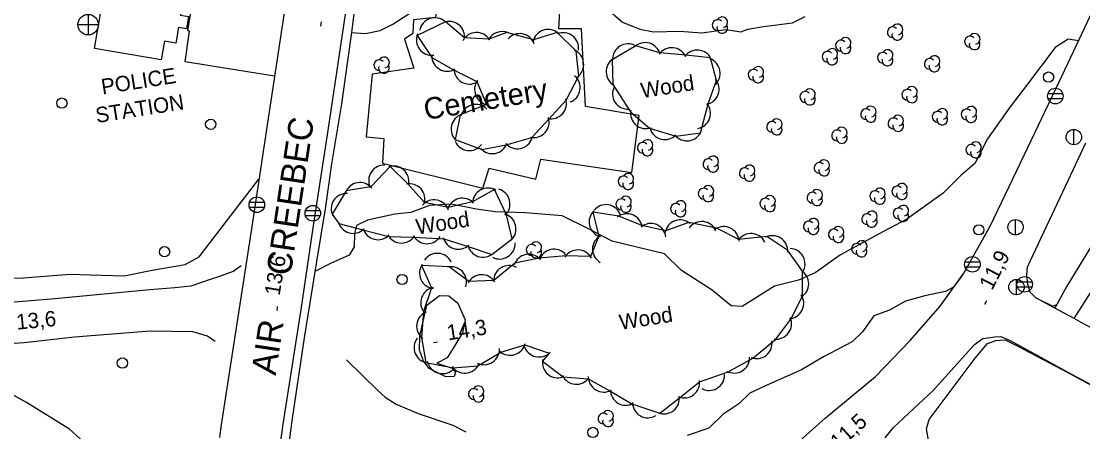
# Model space of a CAD drawing. Extents: x 646142 to 649934, y 5874075 to 5876351.
# Drawn here: x 646580.4 to 646787.3, y 5874852.4 to 5874932.5 of the extents above; entities that cross this region are included whole.
import ezdxf

# ---------------------------------------------------------------- set-up
doc = ezdxf.new("R2010")
doc.units = 0
for name, color, linetype in [('Niveau 15', 7, 'Continuous'), ('Niveau 19', 7, 'Continuous'), ('Niveau 2', 7, 'Continuous'), ('Niveau 21', 7, 'Continuous'), ('Niveau 22', 7, 'Continuous'), ('Niveau 3', 7, 'Continuous'), ('Niveau 31', 7, 'Continuous'), ('Niveau 34', 7, 'Continuous'), ('Niveau 36', 7, 'Continuous'), ('Niveau 4', 7, 'Continuous'), ('Niveau 41', 7, 'Continuous'), ('Niveau 44', 7, 'Continuous'), ('Niveau 52', 7, 'Continuous')]:
    doc.layers.add(name, color=color, linetype=linetype)

msp = doc.modelspace()

# ---------------------------------------------------------------- linework, layer by layer
at = {"layer": 'Niveau 19'}
msp.add_lwpolyline([(646785.65, 5874874.46), (646789.56, 5874880.61), (646794.19, 5874888.1), (646790.15, 5874890.48), (646784.2, 5874880.78), (646781.88, 5874876.52)], dxfattribs=at)
at = {"layer": 'Niveau 2'}
for points in [[(646694.15, 5874935.25), (646697.6, 5874932.25), (646700.96, 5874930.94), (646703.63, 5874930.39), (646708.73, 5874930.55), (646713.06, 5874930.18), (646717.77, 5874930.84), (646720.66, 5874930.42), (646722.01, 5874930.93), (646725.1, 5874931.46), (646730.74, 5874932.13), (646733.2, 5874933.37)], [(646786.52, 5874928.66), (646784.45, 5874928.96), (646781.91, 5874927.36), (646776.57, 5874920.17), (646773, 5874915.52), (646768.73, 5874909.53), (646766.27, 5874904.72), (646763.56, 5874902.35), (646760.12, 5874898.93), (646753.04, 5874893.83), (646748.46, 5874891.43), (646745.23, 5874889.72), (646740.11, 5874886.87), (646735.16, 5874883.39), (646731.9, 5874881.96), (646727.23, 5874880.78), (646720.92, 5874876.85), (646718.75, 5874876.97), (646715.07, 5874880.01), (646709.1, 5874883.81), (646705.81, 5874887.06), (646700.4, 5874888.39), (646695.58, 5874889.59), (646690.96, 5874891.98), (646685.86, 5874894.5), (646678.7, 5874895.11), (646672.8, 5874895.3), (646669.14, 5874895.83), (646664.22, 5874896.79), (646659.99, 5874896.52), (646656.32, 5874895.13), (646653.19, 5874894.83), (646647.87, 5874893.65), (646645.74, 5874892.61), (646645.34, 5874891.06), (646645.26, 5874888.48), (646644.29, 5874886.83), (646640.7, 5874885.2), (646637.9, 5874883.76), (646637.62, 5874883.75)], [(646572, 5874882.24), (646580.83, 5874882.42), (646589.93, 5874883.13), (646593.8, 5874883.02), (646600.47, 5874882.78), (646605.92, 5874883.9), (646612.37, 5874884.99), (646615.04, 5874886.48), (646626.7, 5874901.64)], [(646763.68, 5874882.67), (646762.14, 5874880.61), (646760.58, 5874879.73), (646756.52, 5874878.88), (646752.76, 5874877.83), (646749.64, 5874876.12), (646746.58, 5874875.01), (646744.39, 5874871.91), (646742.34, 5874869.94), (646736.75, 5874866.99), (646732.47, 5874864.49), (646725.61, 5874861.44), (646722.41, 5874859.9), (646720.25, 5874857.81), (646717.16, 5874855.75), (646714.4, 5874853.08), (646710.21, 5874851.64)], [(646664.94, 5874869.24), (646663.39, 5874866.78), (646661.38, 5874865.75), (646664.37, 5874864.81), (646665.02, 5874864.04), (646664.8, 5874863.15), (646663.17, 5874863.08), (646659.89, 5874864.75), (646658.77, 5874866.24), (646658.02, 5874868.29), (646658.09, 5874871.04), (646659.46, 5874877.05), (646661.92, 5874878.99), (646663.73, 5874878.9), (646665.48, 5874877.46), (646666.91, 5874874.24), (646666.37, 5874871.69), (646664.94, 5874869.24)], [(646778.2, 5874878.54), (646781.5, 5874876.91), (646782.27, 5874877.24)], [(646757.32, 5874850.35), (646756.87, 5874852.95), (646757.36, 5874854.8), (646761.09, 5874859.71), (646766.33, 5874866.73), (646768.78, 5874869.61), (646770.36, 5874870.2), (646772.22, 5874870.29), (646774.52, 5874869.12), (646784.57, 5874863.88), (646792.67, 5874859.49)]]:
    msp.add_lwpolyline(points, dxfattribs=at)
at = {"layer": 'Niveau 21'}
for points in [[(646666.76, 5875073.84), (646664.76, 5875065.88), (646662.53, 5875056.4), (646661.28, 5875048.67), (646658.88, 5875033.5), (646656.32, 5875016.76), (646654.08, 5875001.03), (646651.13, 5874981.97), (646648.69, 5874966.3), (646646.48, 5874952.16), (646643.99, 5874936.91), (646640, 5874910.28), (646637.43, 5874893.45), (646634.9, 5874876.22), (646631.36, 5874853.87), (646630.32, 5874846.31)], [(646727.87, 5874846.79), (646737.1, 5874855.01), (646746.93, 5874863.14), (646753.69, 5874870.22), (646759.55, 5874876.88), (646764.14, 5874883.32), (646769.32, 5874892.61), (646775.87, 5874906.32), (646782.71, 5874920.63), (646788.85, 5874933.59), (646794.41, 5874945.11), (646796.18, 5874950.37), (646796.64, 5874953.21), (646796.71, 5874957.99), (646796.12, 5874975.09), (646796.15, 5874990.12), (646795.8, 5875006.99), (646795.52, 5875021.64), (646795.17, 5875035.7), (646794.9, 5875046.04), (646794.61, 5875062.2), (646794.3, 5875075.79)], [(646654.14, 5875073.04), (646653.43, 5875071.52), (646649.87, 5875054.63), (646648.82, 5875046.29), (646647.21, 5875035.13), (646642.42, 5875004.35), (646640.75, 5874992.79), (646638.11, 5874974.93), (646635.37, 5874957.92), (646632.67, 5874941.05), (646628.69, 5874914.81), (646625.11, 5874891.13), (646620.83, 5874863.45), (646619.85, 5874857.12), (646619.38, 5874853.76), (646619.06, 5874851.3)], [(646644.74, 5874930.25), (646647.47, 5874930.06), (646650.33, 5874930.63), (646652.79, 5874931.87), (646658.54, 5874935.58)], [(646796.73, 5874868.47), (646786.98, 5874873.73), (646785.65, 5874874.46), (646781.88, 5874876.52), (646778.2, 5874878.54), (646777.06, 5874879.62), (646776.59, 5874881.1), (646776.43, 5874883.08), (646776.54, 5874884.49), (646777.13, 5874885.82), (646783.97, 5874900.26), (646787.93, 5874908.75)], [(646623.25, 5874884.74), (646621.71, 5874883.67), (646618.66, 5874882.52), (646617.4, 5874882.18), (646613.42, 5874880.81), (646610.3, 5874880.45), (646605.43, 5874880.08), (646586.19, 5874878.23), (646574.24, 5874877.3), (646569.27, 5874876.68), (646564.06, 5874876.04), (646539.8, 5874874.15), (646538.17, 5874874.02), (646525.98, 5874873.07), (646512.77, 5874871.77)], [(646618.17, 5874870.01), (646616.7, 5874871.02), (646613.83, 5874871.85), (646605.52, 5874872.02), (646590.79, 5874870.87), (646580.95, 5874869.75), (646566.32, 5874868.73)], [(646748.83, 5874851.21), (646750.41, 5874853.21), (646758.2, 5874860.49), (646766.21, 5874869.42), (646767.86, 5874870.6), (646770.17, 5874870.89), (646771.32, 5874870.99), (646773.14, 5874870.19), (646785.1, 5874863.64), (646793.63, 5874859.05), (646807.67, 5874851.14)]]:
    msp.add_lwpolyline(points, dxfattribs=at)
at = {"layer": 'Niveau 22'}
for points in [[(646667.76, 5875071.97), (646665.24, 5875061.76), (646663.27, 5875051.83), (646661.56, 5875041.57), (646660.51, 5875034.56), (646660.06, 5875031.58), (646659.69, 5875029.08), (646657.74, 5875016.12), (646655.98, 5875003.64), (646654.52, 5874994.56), (646652.67, 5874981.84), (646650.85, 5874970.05), (646648.02, 5874952.23), (646647.17, 5874945.63), (646645.23, 5874933.93), (646644.74, 5874930.25), (646644.01, 5874924.74), (646642.84, 5874916.36), (646640.89, 5874904.65), (646639.63, 5874895.9), (646637.92, 5874885.6), (646635.53, 5874870.69), (646633.22, 5874854.95), (646632.26, 5874848.21)], [(646621, 5874830.27), (646614.14, 5874832.66), (646610.53, 5874835.31), (646608.5, 5874837.26), (646602.52, 5874841.82), (646595.99, 5874847.28), (646589.81, 5874852.88), (646581.43, 5874858.08), (646572.63, 5874862.89), (646567.67, 5874864.96), (646556.9, 5874868)]]:
    msp.add_lwpolyline(points, dxfattribs=at)
at = {"layer": 'Niveau 3'}
for p, q in [((646638.78, 5874931.52), (646638.91, 5874932.31)), ((646768.26, 5874877.28), (646768.63, 5874877.99)), ((646630.24, 5874876.01), (646630.36, 5874876.8)), ((646660.75, 5874869.78), (646661.54, 5874869.9))]:
    msp.add_line(p, q, dxfattribs=at)
at = {"layer": 'Niveau 31'}
msp.add_lwpolyline([(646594.67, 5874927.11), (646595.82, 5874933.92), (646590.95, 5874934.74), (646592.64, 5874944.78), (646601.16, 5874943.34), (646602.67, 5874952.33), (646611.36, 5874950.86), (646609.81, 5874941.65), (646612.72, 5874941.16), (646611.45, 5874933.67), (646613, 5874933.41), (646612.59, 5874930.99), (646611.02, 5874931.25), (646610.5, 5874928.19), (646608.3, 5874928.56), (646607.69, 5874924.92), (646594.67, 5874927.11)], dxfattribs=at)
at = {"layer": 'Niveau 34'}
for p, q in [((646593.41, 5874933.77), (646593.41, 5874929.77)), ((646595.41, 5874931.77), (646591.41, 5874931.77))]:
    msp.add_line(p, q, dxfattribs=at)
msp.add_circle((646593.42, 5874931.78), 2, dxfattribs=at)
at = {"layer": 'Niveau 36'}
for p, q in [((646783.41, 5874918.31), (646780.53, 5874918.31)), ((646780.53, 5874917.39), (646783.41, 5874917.39)), ((646785.59, 5874908.35), (646785.59, 5874911.35)), ((646627.75, 5874897.12), (646624.87, 5874897.12)), ((646624.87, 5874896.2), (646627.75, 5874896.2)), ((646638.66, 5874895.47), (646635.78, 5874895.47)), ((646635.78, 5874894.55), (646638.66, 5874894.55)), ((646774.23, 5874890.76), (646774.23, 5874893.76)), ((646767.24, 5874885.49), (646764.36, 5874885.49)), ((646764.36, 5874884.57), (646767.24, 5874884.57)), ((646774.41, 5874879.1), (646774.41, 5874882.1)), ((646777.43, 5874881.59), (646774.55, 5874881.59)), ((646774.55, 5874880.67), (646777.43, 5874880.67))]:
    msp.add_line(p, q, dxfattribs=at)
for centre, radius in [((646780.66, 5874921.57), 1), ((646781.97, 5874917.86), 1.52), ((646588.31, 5874916.49), 1), ((646617.31, 5874912.35), 1), ((646785.58, 5874909.86), 1.5), ((646626.31, 5874896.67), 1.52), ((646637.22, 5874895.01), 1.52), ((646774.22, 5874892.27), 1.5), ((646767.05, 5874891.77), 1), ((646608.32, 5874887.51), 1), ((646765.8, 5874885.04), 1.52), ((646654.62, 5874882.09), 1), ((646774.4, 5874880.61), 1.5), ((646775.99, 5874881.14), 1.52), ((646600.1, 5874865.79), 1), ((646691.82, 5874852.26), 1)]:
    msp.add_circle(centre, radius, dxfattribs=at)
at = {"layer": 'Niveau 4'}
msp.add_lwpolyline([(646643.81, 5874866.42), (646649.95, 5874860.36), (646651.3, 5874859.14), (646653.49, 5874857.77), (646657.77, 5874855.94), (646664.54, 5874853.69), (646667.08, 5874852.4)], dxfattribs=at)
at = {"layer": 'Niveau 41'}
msp.add_lwpolyline([(646648.82, 5874922.16), (646647.61, 5874909.9), (646651.04, 5874909.58), (646650.78, 5874904.8), (646670.34, 5874899.89), (646671.57, 5874903.81), (646680.73, 5874901.67), (646681.68, 5874905.56), (646699.43, 5874902.98), (646700.86, 5874914.1), (646690.39, 5874915.8), (646689.63, 5874930.96), (646685.17, 5874930.97), (646686.24, 5874949.03), (646675.96, 5874949.1), (646675.15, 5874939.41), (646661.32, 5874935.42), (646661.17, 5874933.17), (646656.85, 5874932.71), (646656.75, 5874930.08), (646655.12, 5874928.93), (646656.89, 5874923.29), (646648.82, 5874922.16), (646648.82, 5874922.16)], dxfattribs=at)
at = {"layer": 'Niveau 44'}
for points in [[(646657.54, 5874929.69), (646660.44, 5874925.4), (646664.63, 5874922.96), (646669.17, 5874920.68), (646671.08, 5874916.21), (646665.93, 5874914.17), (646664.97, 5874909.41), (646670.17, 5874907.43), (646674.94, 5874908.37), (646679.94, 5874909.78), (646683.22, 5874913.36), (646686.61, 5874917.04), (646689.06, 5874921.82), (646688.53, 5874926.64), (646684.88, 5874930.27), (646680.25, 5874928.82), (646675.04, 5874930.29), (646671.52, 5874928.93), (646666.8, 5874929.23), (646663.06, 5874932.33), (646657.54, 5874929.69)], [(646695.55, 5874924.96), (646695.72, 5874920.11), (646699.18, 5874914.76), (646702.85, 5874911.58), (646708.01, 5874910.06), (646712.82, 5874910.71), (646714.27, 5874916.33), (646715.9, 5874920.91), (646714.75, 5874925.35), (646709.92, 5874925.81), (646704.85, 5874926.31), (646700.18, 5874927.65), (646695.55, 5874924.96)], [(646642.29, 5874892.99), (646646.99, 5874891.78), (646652.03, 5874890.5), (646656.88, 5874890.37), (646662.74, 5874889.99), (646667.51, 5874888.54), (646672.11, 5874886.98), (646676.11, 5874890), (646674.97, 5874894.72), (646672.63, 5874899.66), (646668.34, 5874897.22), (646663.62, 5874896.1), (646659.02, 5874897.12), (646655.77, 5874900.72), (646652.28, 5874904.15), (646648.54, 5874900.13), (646643.74, 5874899.35), (646641, 5874894.8), (646642.29, 5874892.99)], [(646681.97, 5874866.15), (646686.03, 5874863.1), (646690.87, 5874862.69), (646695.24, 5874860.29), (646699.42, 5874857.81), (646704.88, 5874855.99), (646708.69, 5874859), (646712.61, 5874862.1), (646718.22, 5874864.07), (646723, 5874866.75), (646727.5, 5874870.45), (646730.41, 5874874.34), (646732.67, 5874878.82), (646732.67, 5874883.68), (646729.8, 5874887.75), (646725.76, 5874890.45), (646720.28, 5874889.88), (646715.95, 5874892.07), (646710.55, 5874893.18), (646705.97, 5874891.58), (646701.36, 5874892.62), (646696.86, 5874894.45), (646691.78, 5874895.24), (646692.97, 5874890.53), (646691.37, 5874886.54), (646686.52, 5874886.68), (646681.36, 5874886.22), (646676.61, 5874885.26), (646672.51, 5874881.88), (646667.66, 5874881.68), (646663.81, 5874884.56), (646658.4, 5874884.79), (646660.39, 5874880.44), (646658.78, 5874875.86), (646658.41, 5874870.78), (646659.24, 5874865.88), (646664.57, 5874864.87), (646669.41, 5874865.25), (646673.9, 5874867.9), (646678.53, 5874869.33), (646683.29, 5874867.71), (646681.97, 5874866.15)]]:
    msp.add_lwpolyline(points, dxfattribs=at)
for centre, radius, start, end in [((646661.01, 5874930.13), 3, 49.3319, 169.3099), ((646717.04, 5874932.24), 1.05, 282.2692, 149.7263), ((646663.8, 5874929.43), 3, 350.3333, 110.3112), ((646716.14, 5874931.71), 1.05, 44.1154, 269.804), ((646717.04, 5874931.19), 1.05, 166.9369, 29.6212), ((646750.27, 5874930.33), 1.05, 44.1154, 269.804), ((646751.17, 5874930.86), 1.05, 282.2692, 149.7263), ((646660.41, 5874928.83), 3, 157.4066, 277.3846), ((646669.13, 5874927.26), 3, 32.053, 152.0309), ((646674.13, 5874927.44), 3, 66.1936, 152.0309), ((646677.55, 5874927.04), 3, 19.166, 139.1439), ((646683.1, 5874927.86), 3, 47.4081, 167.386), ((646686.03, 5874927.2), 3, 352.5607, 112.5386), ((646741.08, 5874928.23), 1.05, 282.2692, 149.7263), ((646751.17, 5874929.81), 1.05, 166.9369, 29.6212), ((646765.34, 5874928.48), 1.05, 44.1154, 269.804), ((646766.24, 5874929.01), 1.05, 282.2692, 149.7263), ((646698.67, 5874925.05), 3, 61.8041, 181.7821), ((646702.03, 5874925.28), 3, 14.0108, 133.9888), ((646707.19, 5874924.3), 3, 24.591, 144.5689), ((646738.48, 5874926.06), 1.05, 282.2692, 149.7263), ((646740.18, 5874927.7), 1.05, 44.1154, 269.804), ((646741.08, 5874927.18), 1.05, 166.9369, 29.6212), ((646749.26, 5874925.85), 1.05, 282.2692, 149.7263), ((646766.24, 5874927.96), 1.05, 166.9369, 29.6212), ((646650.19, 5874923.88), 1.05, 44.1154, 269.804), ((646651.09, 5874924.41), 1.05, 282.2692, 149.7263), ((646663.42, 5874925.71), 3, 179.812, 299.79), ((646687.04, 5874924.04), 3, 306.2056, 66.1836), ((646697.4, 5874922.6), 3, 122.0432, 242.0212), ((646712.17, 5874923.83), 3, 24.591, 144.5689), ((646713.64, 5874922.31), 3, 310.9219, 70.8999), ((646737.58, 5874925.53), 1.05, 44.1154, 269.804), ((646738.48, 5874925.01), 1.05, 166.9369, 29.6212), ((646748.36, 5874925.32), 1.05, 44.1154, 269.804), ((646749.26, 5874924.8), 1.05, 166.9369, 29.6212), ((646757.49, 5874924.15), 1.05, 44.1154, 269.804), ((646758.39, 5874924.68), 1.05, 282.2692, 149.7263), ((646651.09, 5874923.36), 1.05, 166.9369, 29.6212), ((646667.74, 5874923.19), 3, 179.812, 299.79), ((646723.15, 5874922.02), 1.05, 44.1154, 269.804), ((646724.05, 5874922.55), 1.05, 282.2692, 149.7263), ((646758.39, 5874923.63), 1.05, 166.9369, 29.6212), ((646671.75, 5874919.14), 3, 143.0954, 263.0733), ((646686.35, 5874919.52), 3, 290.4195, 50.3974), ((646713.42, 5874919.21), 3, 280.4274, 40.4053), ((646724.05, 5874921.5), 1.05, 166.9369, 29.6212), ((646698.64, 5874918.3), 3, 153.0393, 273.0173), ((646733.22, 5874917.69), 1.05, 44.1154, 269.804), ((646734.12, 5874918.22), 1.05, 282.2692, 149.7263), ((646753.12, 5874918.13), 1.05, 44.1154, 269.804), ((646754.02, 5874918.66), 1.05, 282.2692, 149.7263), ((646683.67, 5874916.44), 3, 257.4182, 17.3961), ((646734.12, 5874917.17), 1.05, 166.9369, 29.6212), ((646754.02, 5874917.61), 1.05, 166.9369, 29.6212), ((646669, 5874913.23), 3, 44.6176, 164.5955), ((646702.17, 5874914.51), 3, 169.1443, 289.1222), ((646711.75, 5874914.5), 3, 280.4274, 40.4053), ((646745.07, 5874914.32), 1.05, 44.1154, 269.804), ((646745.97, 5874914.85), 1.05, 282.2692, 149.7263), ((646759.03, 5874913.83), 1.05, 44.1154, 269.804), ((646759.93, 5874914.36), 1.05, 282.2692, 149.7263), ((646764.67, 5874914.27), 1.05, 44.1154, 269.804), ((646765.57, 5874914.8), 1.05, 282.2692, 149.7263), ((646667.18, 5874911.44), 3, 108.6278, 228.6057), ((646680.28, 5874912.76), 3, 257.4182, 17.3961), ((646726.75, 5874911.85), 1.05, 44.1154, 269.804), ((646727.65, 5874912.38), 1.05, 282.2692, 149.7263), ((646745.97, 5874913.8), 1.05, 166.9369, 29.6212), ((646750.42, 5874912.54), 1.05, 44.1154, 269.804), ((646751.32, 5874912.02), 1.05, 166.9369, 29.6212), ((646751.32, 5874913.07), 1.05, 282.2692, 149.7263), ((646759.93, 5874913.31), 1.05, 166.9369, 29.6212), ((646765.57, 5874913.75), 1.05, 166.9369, 29.6212), ((646705.84, 5874912.38), 3, 195.9928, 315.9707), ((646710.18, 5874912.13), 3, 217.6497, 337.6277), ((646727.65, 5874911.33), 1.05, 166.9369, 29.6212), ((646739.43, 5874910.2), 1.05, 44.1154, 269.804), ((646740.33, 5874910.73), 1.05, 282.2692, 149.7263), ((646667.72, 5874910.23), 3, 203.1251, 323.103), ((646672.22, 5874909.63), 3, 221.1363, 341.1142), ((646677.12, 5874910.59), 3, 221.1363, 341.1142), ((646701.56, 5874907.78), 1.05, 44.1154, 269.804), ((646702.46, 5874908.31), 1.05, 282.2692, 149.7263), ((646740.33, 5874909.68), 1.05, 166.9369, 29.6212), ((646765.59, 5874907.36), 1.05, 44.1154, 269.804), ((646766.49, 5874907.89), 1.05, 282.2692, 149.7263), ((646702.46, 5874907.26), 1.05, 166.9369, 29.6212), ((646715.24, 5874905.12), 1.05, 282.2692, 149.7263), ((646766.49, 5874906.84), 1.05, 166.9369, 29.6212), ((646651.11, 5874901.39), 3, 86.557, 206.535), ((646652.95, 5874901.22), 3, 349.0328, 109.0107), ((646714.34, 5874904.59), 1.05, 44.1154, 269.804), ((646715.24, 5874904.07), 1.05, 166.9369, 29.6212), ((646722.33, 5874903.35), 1.05, 282.2692, 149.7263), ((646735.98, 5874903.85), 1.05, 44.1154, 269.804), ((646736.88, 5874904.38), 1.05, 282.2692, 149.7263), ((646697.81, 5874901.21), 1.05, 44.1154, 269.804), ((646698.71, 5874901.74), 1.05, 282.2692, 149.7263), ((646721.43, 5874902.82), 1.05, 44.1154, 269.804), ((646722.33, 5874902.3), 1.05, 166.9369, 29.6212), ((646736.88, 5874903.33), 1.05, 166.9369, 29.6212), ((646646.42, 5874898), 3, 39.2409, 159.2189), ((646656.09, 5874897.74), 3, 342.127, 102.105), ((646698.71, 5874900.69), 1.05, 166.9369, 29.6212), ((646714.32, 5874899.36), 1.05, 282.2692, 149.7263), ((646751.17, 5874899.25), 1.05, 44.1154, 269.804), ((646752.07, 5874899.78), 1.05, 282.2692, 149.7263), ((646643.8, 5874895.87), 3, 87.0208, 206.9988), ((646666.38, 5874894.95), 3, 43.3392, 163.3171), ((646671.37, 5874896.93), 3, 59.1452, 179.1231), ((646672.66, 5874896.81), 3, 313.5667, 73.5446), ((646698.26, 5874897.28), 1.05, 282.2692, 149.7263), ((646713.42, 5874898.83), 1.05, 44.1154, 269.804), ((646714.32, 5874898.31), 1.05, 166.9369, 29.6212), ((646725.44, 5874896.88), 1.05, 44.1154, 269.804), ((646726.34, 5874897.41), 1.05, 282.2692, 149.7263), ((646734.61, 5874898.05), 1.05, 44.1154, 269.804), ((646735.51, 5874897.53), 1.05, 166.9369, 29.6212), ((646735.51, 5874898.58), 1.05, 282.2692, 149.7263), ((646746.86, 5874898.33), 1.05, 44.1154, 269.804), ((646747.76, 5874897.81), 1.05, 166.9369, 29.6212), ((646747.76, 5874898.86), 1.05, 282.2692, 149.7263), ((646752.07, 5874898.73), 1.05, 166.9369, 29.6212), ((646660.87, 5874894.63), 3, 19.1863, 139.1642), ((646694.36, 5874893.69), 3, 20.1955, 140.1735), ((646697.36, 5874896.75), 1.05, 44.1154, 269.804), ((646698.26, 5874896.23), 1.05, 166.9369, 29.6212), ((646708.02, 5874895.87), 1.05, 44.1154, 269.804), ((646708.92, 5874895.35), 1.05, 166.9369, 29.6212), ((646708.92, 5874896.4), 1.05, 282.2692, 149.7263), ((646726.34, 5874896.36), 1.05, 166.9369, 29.6212), ((646751.42, 5874894.97), 1.05, 44.1154, 269.804), ((646752.32, 5874895.5), 1.05, 282.2692, 149.7263), ((646673.83, 5874891.95), 3, 313.5667, 73.5446), ((646694.09, 5874893.32), 3, 134.1665, 254.1444), ((646698.45, 5874891.9), 3, 7.8822, 127.8601), ((646734.82, 5874892.95), 1.05, 282.2692, 149.7263), ((646745.28, 5874893.85), 1.05, 44.1154, 269.804), ((646746.18, 5874893.33), 1.05, 166.9369, 29.6212), ((646746.18, 5874894.38), 1.05, 282.2692, 149.7263), ((646752.32, 5874894.45), 1.05, 166.9369, 29.6212), ((646645.08, 5874894.09), 3, 195.5002, 315.4781), ((646649.92, 5874892.84), 3, 195.5002, 315.4781), ((646703.08, 5874890.01), 3, 7.8822, 127.8601), ((646708.84, 5874890.71), 3, 49.2113, 169.1892), ((646713.02, 5874890.39), 3, 23.1318, 143.1097), ((646717.32, 5874889.4), 3, 3.1908, 123.1688), ((646733.92, 5874892.42), 1.05, 44.1154, 269.804), ((646734.82, 5874891.9), 1.05, 166.9369, 29.6212), ((646738.79, 5874890.85), 1.05, 44.1154, 269.804), ((646739.69, 5874891.38), 1.05, 282.2692, 149.7263), ((646654.5, 5874892.2), 3, 208.4793, 328.4573), ((646659.5, 5874892.06), 3, 208.4793, 328.4573), ((646665.57, 5874890.98), 3, 193.3226, 313.3005), ((646694.75, 5874888.03), 3, 119.9917, 239.9697), ((646722.66, 5874888.06), 3, 26.0547, 146.0327), ((646726.8, 5874887.64), 3, 356.2413, 116.2192), ((646739.69, 5874890.33), 1.05, 166.9369, 29.6212), ((646744.21, 5874888.59), 1.05, 282.2692, 149.7263), ((646670.38, 5874889.43), 3, 191.2512, 311.2291), ((646673.65, 5874889.08), 3, 242.676, 2.654), ((646679.87, 5874887.85), 1.05, 44.1154, 269.804), ((646680.77, 5874887.33), 1.05, 166.9369, 29.6212), ((646680.77, 5874888.38), 1.05, 282.2692, 149.7263), ((646684.24, 5874885), 3, 41.4784, 161.4563), ((646688.89, 5874884.85), 3, 28.3399, 148.3179), ((646730.18, 5874885.13), 3, 328.1746, 88.1525), ((646743.31, 5874888.06), 1.05, 44.1154, 269.804), ((646744.21, 5874887.54), 1.05, 166.9369, 29.6212), ((646661.5, 5874884.19), 3, 26.3228, 146.3008), ((646679.34, 5874884.01), 3, 41.4784, 161.4563), ((646661.02, 5874883.32), 3, 144.7928, 264.7708), ((646664.17, 5874881.58), 3, 342.7144, 102.6924), ((646675.46, 5874881.81), 3, 61.1623, 181.1402), ((646730.91, 5874881.25), 3, 299.9822, 59.9602), ((646670.16, 5874880.02), 3, 32.4225, 152.4005), ((646661.25, 5874877.57), 3, 100.6146, 220.5926), ((646729.92, 5874877.41), 3, 274.2995, 34.2775), ((646660.46, 5874872.97), 3, 112.8354, 232.8134), ((646727.54, 5874873.45), 3, 263.1865, 23.1644), ((646659.95, 5874868.8), 3, 142.3208, 262.2987), ((646675.69, 5874870.3), 3, 227.1839, 347.1618), ((646681.32, 5874869.97), 3, 197.0072, 316.9851), ((646723.75, 5874869.65), 3, 249.4158, 9.3937), ((646670.61, 5874868.47), 3, 243.5026, 3.4805), ((646719.37, 5874866.84), 3, 241.5582, 1.5361), ((646662.49, 5874866.72), 3, 191.9825, 311.9605), ((646666.85, 5874866.82), 3, 214.483, 334.4609), ((646684.97, 5874865.91), 3, 169.5236, 289.5015), ((646688.6, 5874864.65), 3, 205.1904, 325.1683), ((646693.93, 5874863.12), 3, 179.3037, 299.2817), ((646714.49, 5874863.45), 3, 241.5582, 1.5361), ((646668.61, 5874859.75), 1.05, 44.1154, 269.804), ((646669.51, 5874860.28), 1.05, 282.2692, 149.7263), ((646709.61, 5874861.98), 3, 248.346, 8.324), ((646669.51, 5874859.23), 1.05, 166.9369, 29.6212), ((646698.23, 5874860.56), 3, 179.3037, 299.2817), ((646705.69, 5874858.88), 3, 248.346, 8.324), ((646694.77, 5874855.49), 1.05, 282.2692, 149.7263), ((646702.54, 5874858.11), 3, 180.7899, 300.7679), ((646693.87, 5874854.96), 1.05, 44.1154, 269.804), ((646694.77, 5874854.44), 1.05, 166.9369, 29.6212)]:
    msp.add_arc(centre, radius, start, end, dxfattribs=at)
at = {"layer": 'Niveau 52'}
msp.add_lwpolyline([(646629.74, 5874921.72), (646612.35, 5874924.53), (646613.17, 5874930.54), (646612.87, 5874930.58), (646614.27, 5874939.27), (646614.17, 5874939.72), (646613.91, 5874940.15), (646613.5, 5874940.52), (646613.17, 5874940.68), (646612.95, 5874940.73), (646612.65, 5874940.77)], dxfattribs=at)

# ---------------------------------------------------------------- texts
at = {"layer": 'Niveau 15'}
msp.add_text('AIR     CREEBEC', height=4.8, rotation=81.4622, dxfattribs=at).set_placement((646629.97, 5874863.27))
at = {"layer": 'Niveau 3'}
for s, rotation, p in [('11,9 ', 62.5561, (646769.62, 5874879.82)), ('13,6 ', 80.7193, (646630.74, 5874878.84)), ('13,6 ', 5.5312, (646579.55, 5874872.29)), ('14,3 ', 8.9405, (646663.6, 5874870.19)), ('11,5 ', 42.1523, (646739.73, 5874848.76))]:
    msp.add_text(s, height=3, rotation=rotation, dxfattribs=at).set_placement(p)
at = {"layer": 'Niveau 31'}
for s, p in [('POLICE', (646596.22, 5874918.17)), ('STATION', (646595.11, 5874912.6))]:
    msp.add_text(s, height=3, rotation=8.941, dxfattribs=at).set_placement(p)
at = {"layer": 'Niveau 44'}
for p in [(646701.4, 5874917.44), (646657.58, 5874890.84), (646697.2, 5874872.25)]:
    msp.add_text('Wood', height=3, rotation=8.9405, dxfattribs=at).set_placement(p)
at = {"layer": 'Niveau 52'}
msp.add_text('Cemetery', height=4.2, rotation=9.5375, dxfattribs=at).set_placement((646659.22, 5874913.16))

doc.saveas('drawing.dxf')
